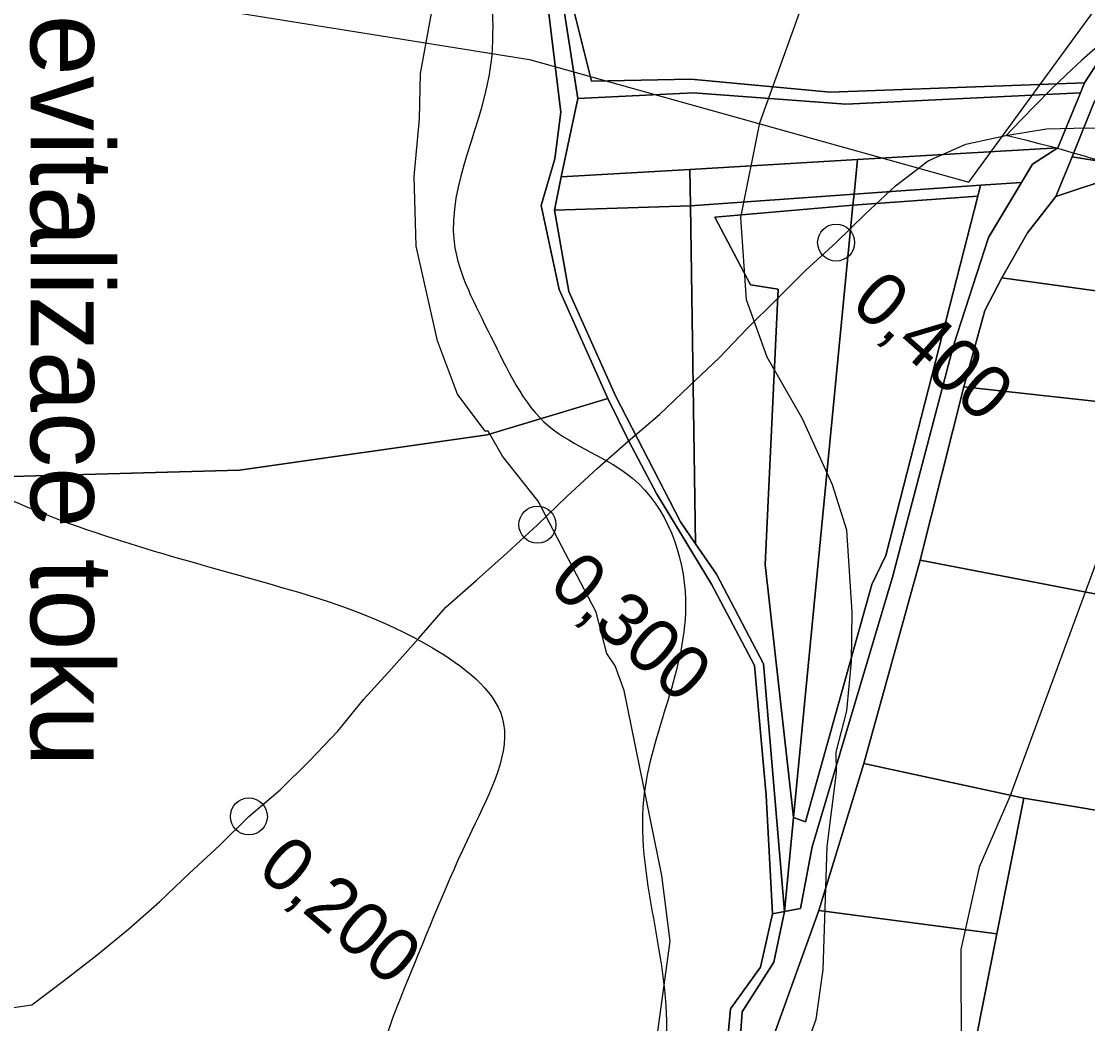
# Model space of a CAD drawing. Extents: x -510989 to -501240, y -1184665 to -1176098.
# Drawn here: x -503338.7 to -503079.2, y -1181320.1 to -1181076.3 of the extents above; entities that cross this region are included whole.
import ezdxf

# ---------------------------------------------------------------- set-up
doc = ezdxf.new("R2010")
doc.units = 0
for name, color, linetype in [('lesni_pozemek', 7, 'Continuous'), ('NAVRH_revitalizace_toku', 7, 'Continuous'), ('NAVRH_rozvodnice', 7, 'Continuous'), ('ostatni_plocha_x_neplodna_puda', 7, 'Continuous'), ('ostatni_plocha_x_ostatni_komunikace', 7, 'Continuous'), ('STAV_systematicke_odvodneni', 7, 'Continuous'), ('STAV_zaplavove_uzemi', 7, 'Continuous'), ('trasovani_toku', 7, 'Continuous'), ('trvaly_travni_porost', 7, 'Continuous'), ('vrstevnice_01', 7, 'Continuous'), ('vrstevnice_02', 7, 'Continuous'), ('vrstevnice_03', 7, 'Continuous')]:
    doc.layers.add(name, color=color, linetype=linetype)

msp = doc.modelspace()

# ---------------------------------------------------------------- linework, layer by layer
at = {"layer": 'lesni_pozemek'}
msp.add_lwpolyline([(-503072.01, -1181113.91), (-503086.93, -1181118.9), (-503082.97, -1181109.21), (-503069.95, -1181111.34)], dxfattribs=at)
at = {"layer": 'NAVRH_rozvodnice'}
for centre, radius, start, end in [((-502857.67, -1181328.99), 329.94, 80.0551, 137.0302), ((-503170.9, -1181417.53), 321.56, 45.5457, 77.0967)]:
    msp.add_arc(centre, radius, start, end, dxfattribs=at)
at = {"layer": 'ostatni_plocha_x_neplodna_puda'}
for points in [[(-503072.15, -1181087.4), (-503059.01, -1181089.17), (-503032.24, -1181097.04), (-503016.55, -1181103.11), (-503000.88, -1181107.35), (-502981.08, -1181109.15), (-502948.46, -1181109.19), (-502952.45, -1181118.86), (-502958.07, -1181114.07), (-502968.32, -1181124.91), (-502970.57, -1181118.57), (-502997.65, -1181119.89), (-503015.55, -1181110.5), (-503032.65, -1181110.11), (-503055.38, -1181107.07), (-503069.95, -1181111.34), (-503082.97, -1181109.21), (-503077.71, -1181096.09)], [(-503095.31, -1181115.47), (-503103.31, -1181128.87), (-503111.86, -1181155.16), (-503126.7, -1181211.48), (-503146.24, -1181277.03), (-503149.09, -1181292.04), (-503153, -1181292.81), (-503150.78, -1181269.92), (-503147.88, -1181271), (-503131.75, -1181213.27), (-503128.29, -1181206.19), (-503105.97, -1181118.84), (-503105.28, -1181116.12)]]:
    msp.add_lwpolyline(points, close=True, dxfattribs=at)
at = {"layer": 'ostatni_plocha_x_ostatni_komunikace'}
msp.add_lwpolyline([(-503200.19, -1181047.19), (-503198.36, -1181046.31), (-503204.52, -1181072.68), (-503199.91, -1181090.81), (-503175.74, -1181090.38), (-503141.87, -1181093.55), (-503079.99, -1181091.26), (-503080.99, -1181093.7), (-503138.04, -1181096.45), (-503175.09, -1181093.71), (-503203.3, -1181095.02), (-503206.83, -1181072.2)], close=True, dxfattribs=at)
for points in [[(-503221.24, -1181475.86), (-503212.93, -1181442.82), (-503205.36, -1181416.42), (-503190.28, -1181383.51), (-503177.87, -1181366.63), (-503167.3, -1181340.61), (-503164.05, -1181327.65), (-503163.27, -1181317.15), (-503155.61, -1181305.07), (-503153, -1181292.81), (-503149.09, -1181292.04), (-503146.24, -1181277.03), (-503126.7, -1181211.48), (-503111.86, -1181155.16), (-503103.31, -1181128.87), (-503095.31, -1181115.47), (-503092.65, -1181111.01), (-503086.47, -1181107.05), (-503080.99, -1181093.7), (-503079.99, -1181091.26), (-503059.93, -1181060.27)], [(-503077.71, -1181096.09), (-503082.97, -1181109.21), (-503086.93, -1181118.9), (-503093.82, -1181127.69), (-503100.08, -1181138.65), (-503104.25, -1181146.64), (-503109.32, -1181165.2), (-503119.96, -1181207.36), (-503133.7, -1181256.8), (-503144.63, -1181292.52), (-503156.98, -1181326.73), (-503174.81, -1181371.25), (-503195.62, -1181405.29), (-503207.84, -1181436.11), (-503211.9, -1181457.31)], [(-503233.82, -1181452.42), (-503232.42, -1181445.04), (-503217.22, -1181418.23), (-503214.95, -1181414.23), (-503206.78, -1181399.82), (-503198.19, -1181387.86), (-503180.67, -1181365.81), (-503172.33, -1181347.21), (-503167.24, -1181328.79), (-503166.09, -1181316.41), (-503158.79, -1181306.33), (-503155.9, -1181293.36), (-503153, -1181292.81), (-503155.61, -1181305.07), (-503163.27, -1181317.15), (-503164.05, -1181327.65), (-503167.3, -1181340.61), (-503177.87, -1181366.63), (-503190.28, -1181383.51), (-503203.23, -1181400.3), (-503215.73, -1181421.23), (-503224.42, -1181435.77), (-503229.76, -1181444.7), (-503231.29, -1181452.8)]]:
    msp.add_lwpolyline(points, dxfattribs=at)
at = {"layer": 'STAV_systematicke_odvodneni'}
for p, q in [((-503367.73, -1181061.1), (-503215.05, -1181085.58)), ((-503108.12, -1181115.39), (-503077.8, -1181073.87)), ((-503215.05, -1181085.58), (-503108.12, -1181115.39))]:
    msp.add_line(p, q, dxfattribs=at)
at = {"layer": 'STAV_zaplavove_uzemi'}
for points in [[(-502723.47, -1180576.88), (-502750.97, -1180610.73), (-502772.12, -1180647.75), (-502783.76, -1180692.17), (-502790.11, -1180735.54), (-502816.55, -1180769.39), (-502838.76, -1180789.49), (-502880.02, -1180813.82), (-502947.71, -1180825.45), (-502980.5, -1180833.91), (-503008.01, -1180838.14), (-503027.04, -1180827.57), (-503058.78, -1180840.26), (-503097.92, -1180865.65), (-503133.88, -1180877.28), (-503224.85, -1180888.92), (-503331.68, -1180909.01), (-503349.66, -1180914.3), (-503380.34, -1180944.98), (-503395.15, -1180996.81), (-503404.67, -1181054.99), (-503414.18, -1181088.83), (-503405.74, -1181137.71), (-503341.21, -1181192.71), (-503275.63, -1181213.86), (-503238.61, -1181228.67), (-503221.69, -1181245.6), (-503229.09, -1181273.1), (-503244.96, -1181310.12), (-503251.3, -1181333.39), (-503243.9, -1181363.01), (-503246.02, -1181393.68), (-503244.96, -1181433.88), (-503251.3, -1181477.25), (-503261.88, -1181518.5), (-503269.29, -1181530.14), (-503299, -1181579.21), (-503326.93, -1181610.62), (-503351.36, -1181638.55), (-503381.61, -1181666.47), (-503397.91, -1181682.76), (-503420.01, -1181721.16), (-503428.16, -1181736.28), (-503464.23, -1181735.12), (-503497.97, -1181758.39), (-503482.84, -1181800.28), (-503460.74, -1181841), (-503407.53, -1181883.86), (-503369.52, -1181914.83), (-503348.4, -1181945.81), (-503334.32, -1181976.78), (-503286.45, -1182017.61), (-503224.5, -1182073.92), (-503185.08, -1182121.79), (-503159.74, -1182180.92), (-503125.16, -1182269.48), (-503118.18, -1182319.52), (-503118.18, -1182384.67), (-503122.84, -1182470.78), (-503133.31, -1182562.7), (-503147.27, -1182666.25), (-503152.24, -1182800.82), (-503140.98, -1182878.25), (-503110, -1182947.24), (-503050.82, -1183014.1), (-502950.75, -1183132.78), (-502862.33, -1183242.16), (-502789.02, -1183301.5), (-502594.33, -1183372.67), (-502552.52, -1183394.35), (-502521.54, -1183433.06), (-502481.28, -1183546.12), (-502442.56, -1183663.81), (-502399.2, -1183755.19), (-502318.67, -1183838.81), (-502270.66, -1183889.92), (-502173.29, -1183977.22)], [(-502250.32, -1184002.61), (-502355.07, -1183875.41), (-502442.37, -1183790.61), (-502477.29, -1183700.82), (-502532.16, -1183578.61), (-502567.08, -1183448.91), (-502626.05, -1183402.34), (-502705.41, -1183380.59), (-502814.2, -1183349.87), (-502882.03, -1183297.39), (-502931.95, -1183237.24), (-503042.02, -1183107.97), (-503139.64, -1183018.94), (-503222.14, -1182957.59), (-503308.56, -1182839.96), (-503316.24, -1182784.92), (-503330.32, -1182756.77), (-503348.24, -1182719.65), (-503334.16, -1182651.82), (-503323.92, -1182595.5), (-503313.68, -1182526.39), (-503294.1, -1182480.5), (-503251.86, -1182396.03), (-503229.34, -1182314.37), (-503216.1, -1182227.15), (-503242.43, -1182174.5), (-503271.86, -1182129.59), (-503287.34, -1182081.58), (-503343.88, -1182028.1), (-503361.79, -1182008.91), (-503396.35, -1181952.59), (-503442.43, -1181933.39), (-503497.46, -1181888.6), (-503525.62, -1181860.44), (-503528.18, -1181837.4), (-503548.66, -1181767.01), (-503558.9, -1181729.89), (-503576.82, -1181682.53), (-503578.1, -1181621.1), (-503567.86, -1181572.46), (-503552.5, -1181536.63), (-503538.04, -1181458.36), (-503518.33, -1181411.9), (-503509.88, -1181341.51), (-503497.21, -1181207.63), (-503499.77, -1181097.56), (-503498.02, -1181031.35), (-503510.82, -1180970.85), (-503549.22, -1180952.23), (-503571.32, -1180940.6), (-503605.07, -1180937.11), (-503651.61, -1180939.44), (-503671.39, -1180917.33), (-503679.53, -1180892.89), (-503713.27, -1180871.95), (-503727.24, -1180859.15), (-503734.22, -1180833.55), (-503728.4, -1180799.81), (-503741.2, -1180770.72), (-503722.82, -1180725.17), (-503721.54, -1180703.41), (-503731.78, -1180697.01), (-503767.61, -1180699.57), (-503790.65, -1180697.01), (-503817.53, -1180697.01), (-503861.04, -1180686.77), (-503889.2, -1180675.25), (-503900.72, -1180668.85), (-503953.2, -1180679.09), (-503997.99, -1180697.01), (-504063.27, -1180722.61), (-504109.34, -1180749.49), (-504142.62, -1180776.36), (-504177.18, -1180796.84), (-504211.73, -1180817.32), (-504414.98, -1180961.5), (-504472.7, -1180998.11), (-504544.51, -1181068.5), (-504600.82, -1181143.12), (-504621.94, -1181196.62), (-504641.65, -1181267.01), (-504660.25, -1181350.62), (-504634.7, -1181398.32), (-504617.66, -1181447.72), (-504600.62, -1181492.01), (-504587, -1181548.23), (-504592.11, -1181628.29), (-504569.96, -1181682.81), (-504568.26, -1181664.07), (-504554.63, -1181621.48), (-504547.82, -1181597.63)], [(-502765.18, -1180820.83), (-502819.12, -1180854.68), (-502855.09, -1180856.79), (-502878.36, -1180851.5), (-502911.15, -1180848.33), (-502954.52, -1180870.54), (-502984.14, -1180869.48), (-503005.29, -1180861.02), (-503048.66, -1180872.66), (-503074.04, -1180895.93), (-503100.49, -1180910.74), (-503124.82, -1180934.01), (-503148.09, -1180961.51), (-503167.13, -1180991.13), (-503214.18, -1181039.04), (-503223.14, -1181058.24), (-503224.42, -1181086.39), (-503233.38, -1181129.91), (-503224.42, -1181152.95), (-503210.34, -1181174.71), (-503189.86, -1181187.51), (-503177.06, -1181216.94), (-503187.3, -1181265.58), (-503182.09, -1181326.92), (-503202.22, -1181367.18), (-503223.9, -1181396.6), (-503227, -1181422.93), (-503244.04, -1181475.59), (-503248.68, -1181509.66), (-503278.16, -1181558.16), (-503308.83, -1181601.52), (-503351.14, -1181645.95), (-503365.95, -1181659.7), (-503395.57, -1181685.09), (-503411.43, -1181722.11), (-503422.01, -1181739.03), (-503437.88, -1181747.49), (-503460.09, -1181743.26), (-503481.25, -1181748.55), (-503492.88, -1181761.25), (-503472.79, -1181803.56), (-503443.17, -1181840.58), (-503413.55, -1181857.5), (-503278.84, -1181941.97), (-503242.23, -1181977.17), (-503180.29, -1182027.85), (-503125.38, -1182098.25), (-503088.78, -1182167.23), (-503075.54, -1182217), (-503114.26, -1182162.8), (-503152.97, -1182091.56), (-503197.89, -1182048.2), (-503210.28, -1182032.71), (-503231.96, -1182021.87), (-503259.83, -1182017.22), (-503266.03, -1182021.87), (-503224.21, -1182048.2), (-503199.43, -1182076.07), (-503157.62, -1182114.79), (-503135.94, -1182159.7), (-503118.9, -1182207.71), (-503111.16, -1182251.07), (-503108.24, -1182409.43), (-503115.92, -1182478.55), (-503128.72, -1182603.98), (-503131.28, -1182696.13), (-503104.4, -1182780.6), (-503071.45, -1182869.91), (-503052.71, -1182886.94), (-502977.76, -1182944.86), (-502838.07, -1183047.07), (-502664.31, -1183174.84), (-502563.8, -1183270.24), (-502485.44, -1183353.71), (-502446.26, -1183432.07), (-502383.48, -1183571.46), (-502315.46, -1183658.04), (-502253.62, -1183724), (-502158.8, -1183808.51), (-502045.43, -1183923.94), (-501930, -1184016.7), (-501793.89, -1184089.91), (-501746.5, -1184127.32), (-501709.09, -1184197.15)], [(-502226.81, -1183999.33), (-502311.75, -1183908.57), (-502419.96, -1183792.22), (-502451.37, -1183739.86), (-502483.95, -1183647.94), (-502521.19, -1183547.88), (-502550.27, -1183461.78), (-502572.38, -1183429.2), (-502656.85, -1183386.44), (-502768.21, -1183357), (-502834.76, -1183325), (-502889.79, -1183272.53), (-502938.43, -1183213.65), (-503042.23, -1183094.94), (-503121.07, -1183000.61), (-503188.65, -1182909.1), (-503198.5, -1182830.26), (-503192.9, -1182654.04), (-503169.63, -1182457.41), (-503165.02, -1182331.94), (-503174.64, -1182244.43), (-503211.18, -1182165.58), (-503248.68, -1182104.04), (-503298.6, -1182058.14), (-503358.04, -1182010.06), (-503388.64, -1181959.36), (-503422.73, -1181920.9), (-503472.56, -1181875.44), (-503525.05, -1181800.26), (-503528.23, -1181753.72), (-503520.82, -1181644.77), (-503514.48, -1181592.94), (-503470.14, -1181471.68), (-503458.61, -1181430.33), (-503465.34, -1181377.45), (-503493.67, -1181297.01), (-503493.67, -1181272.57), (-503489.02, -1181233.01), (-503455.28, -1181146.91), (-503458.77, -1181102.69), (-503461.1, -1181050.33), (-503461.1, -1181016.59), (-503465.75, -1180995.65), (-503478.55, -1180979.36)]]:
    msp.add_spline(points, degree=3, dxfattribs=at)
at = {"layer": 'trasovani_toku'}
for p, q in [((-503099.1, -1181104.09), (-503089.23, -1181102.47)), ((-503089.23, -1181102.47), (-503079.23, -1181102.22)), ((-503079.23, -1181102.22), (-503069.23, -1181102.31)), ((-503118.01, -1181110.22), (-503108.88, -1181106.13)), ((-503108.88, -1181106.13), (-503099.1, -1181104.09)), ((-503125.98, -1181116.26), (-503118.01, -1181110.22)), ((-503133.28, -1181123.09), (-503125.98, -1181116.26)), ((-503140.42, -1181130.1), (-503133.28, -1181123.09)), ((-503147.83, -1181136.81), (-503140.42, -1181130.1)), ((-503154.89, -1181143.9), (-503147.83, -1181136.81)), ((-503161.99, -1181150.93), (-503154.89, -1181143.9)), ((-503168.9, -1181158.16), (-503161.99, -1181150.93)), ((-503176.19, -1181165.01), (-503168.9, -1181158.16)), ((-503183.42, -1181171.92), (-503176.19, -1181165.01)), ((-503191.06, -1181178.37), (-503183.42, -1181171.92)), ((-503198.53, -1181185.02), (-503191.06, -1181178.37)), ((-503205.9, -1181191.78), (-503198.53, -1181185.02)), ((-503213.11, -1181198.7), (-503205.9, -1181191.78)), ((-503220.44, -1181205.51), (-503213.11, -1181198.7)), ((-503227.91, -1181212.16), (-503220.44, -1181205.51)), ((-503235.41, -1181218.77), (-503227.91, -1181212.16)), ((-503241.99, -1181226.3), (-503235.41, -1181218.77)), ((-503248.64, -1181233.77), (-503241.99, -1181226.3)), ((-503255.39, -1181241.14), (-503248.64, -1181233.77)), ((-503261.71, -1181248.9), (-503255.39, -1181241.14)), ((-503268.61, -1181256.14), (-503261.71, -1181248.9)), ((-503275.74, -1181263.15), (-503268.61, -1181256.14)), ((-503283.33, -1181269.65), (-503275.74, -1181263.15)), ((-503290.44, -1181276.69), (-503283.33, -1181269.65)), ((-503297.78, -1181283.48), (-503290.44, -1181276.69)), ((-503305.02, -1181290.37), (-503297.78, -1181283.48)), ((-503312.55, -1181296.96), (-503305.02, -1181290.37)), ((-503320.28, -1181303.31), (-503312.55, -1181296.96)), ((-503328.16, -1181309.46), (-503320.28, -1181303.31)), ((-503336.18, -1181315.44), (-503328.16, -1181309.46)), ((-503346.06, -1181316.95), (-503336.18, -1181315.44))]:
    msp.add_line(p, q, dxfattribs=at)
for centre in [(-503140.42, -1181130.1), (-503213.11, -1181198.7), (-503283.33, -1181269.65)]:
    msp.add_circle(centre, 4.5, dxfattribs=at)
at = {"layer": 'trvaly_travni_porost'}
for points in [[(-503310.35, -1181020.37), (-503284.14, -1181023.39), (-503257.61, -1181034.28), (-503204.58, -1181045.82), (-503210.74, -1181070.94), (-503208.22, -1181091.76), (-503207.41, -1181098.42), (-503208.9, -1181109.72), (-503212.17, -1181121.1), (-503207.83, -1181141.47), (-503195.98, -1181167.98), (-503225.33, -1181176.87), (-503285.6, -1181185.44), (-503340.98, -1181186.99), (-503365.2, -1181184.43), (-503362.4, -1181132.83), (-503359.78, -1181110.87), (-503362.97, -1181099.15), (-503369.04, -1181079.69), (-503380.73, -1181051.07), (-503378.78, -1181039.54), (-503364.22, -1181029.33), (-503332.97, -1181023.3)], [(-503198.36, -1181046.31), (-503149.81, -1181048.43), (-503082.05, -1181053.14), (-503054.86, -1181054.47), (-503059.93, -1181060.27), (-503079.99, -1181091.26), (-503141.87, -1181093.55), (-503175.74, -1181090.38), (-503199.91, -1181090.81), (-503204.52, -1181072.68)], [(-503203.3, -1181095.02), (-503175.09, -1181093.71), (-503138.04, -1181096.45), (-503080.99, -1181093.7), (-503086.47, -1181107.05), (-503135.24, -1181109.91), (-503175.98, -1181112.29), (-503207.37, -1181114.13)], [(-503086.47, -1181107.05), (-503092.65, -1181111.01), (-503095.31, -1181115.47), (-503105.28, -1181116.12), (-503136.06, -1181118.31), (-503135.24, -1181109.91)], [(-503135.24, -1181109.91), (-503136.06, -1181118.31), (-503175.85, -1181121.15), (-503175.98, -1181112.29)], [(-503038.78, -1181112.95), (-502999.16, -1181126.47), (-502979.9, -1181128.88), (-502958.32, -1181126.99), (-502946.54, -1181130.44), (-502927.36, -1181141.05), (-502913.69, -1181150.65), (-502915.06, -1181164.18), (-503100.08, -1181138.65), (-503093.82, -1181127.69), (-503086.93, -1181118.9), (-503072.01, -1181113.91), (-503054.02, -1181111.27)], [(-503175.98, -1181112.29), (-503175.85, -1181121.15), (-503208.96, -1181122.2), (-503207.37, -1181114.13)], [(-503105.28, -1181116.12), (-503105.97, -1181118.84), (-503136.33, -1181121.03), (-503136.06, -1181118.31)], [(-503136.33, -1181121.03), (-503169.94, -1181123.9), (-503161.24, -1181140.35), (-503154.5, -1181141.46), (-503157.67, -1181208.4), (-503150.78, -1181269.92), (-503153, -1181292.81), (-503158.08, -1181232.52), (-503169.55, -1181210.73), (-503174.61, -1181203.32), (-503175.85, -1181121.15), (-503136.06, -1181118.31)], [(-503136.33, -1181121.03), (-503105.97, -1181118.84), (-503128.29, -1181206.19), (-503131.75, -1181213.27), (-503147.88, -1181271), (-503150.78, -1181269.92)], [(-503208.96, -1181122.2), (-503175.85, -1181121.15), (-503174.61, -1181203.32), (-503178.32, -1181197.99), (-503194.04, -1181167.51), (-503205.49, -1181141.97)], [(-503169.94, -1181123.9), (-503136.33, -1181121.03), (-503150.78, -1181269.92), (-503157.67, -1181208.4), (-503154.5, -1181141.46), (-503161.24, -1181140.35)], [(-503100.08, -1181138.65), (-502915.06, -1181164.18), (-502918.39, -1181191.18), (-502933.5, -1181189.73), (-503013.49, -1181175.74), (-503109.32, -1181165.2), (-503104.25, -1181146.64)], [(-503109.32, -1181165.2), (-503013.49, -1181175.74), (-502933.5, -1181189.73), (-502918.39, -1181191.18), (-502875.63, -1181196.29), (-502839.27, -1181200.04), (-502819.19, -1181205.16), (-502842.34, -1181264.56), (-502879.32, -1181264.31), (-502908.43, -1181251.73), (-502915.33, -1181250.19), (-502968.54, -1181236.72), (-503021.88, -1181226.19), (-503119.96, -1181207.36)], [(-503119.96, -1181207.36), (-503021.88, -1181226.19), (-502968.54, -1181236.72), (-502915.33, -1181250.19), (-502921.82, -1181292.64), (-502931.76, -1181291.16), (-502939.3, -1181289.21), (-502948.78, -1181287.65), (-502976.72, -1181280.93), (-502997.34, -1181276.1), (-503012.58, -1181275.47), (-503042.75, -1181272.67), (-503063.22, -1181270.49), (-503094.77, -1181265.25), (-503133.7, -1181256.8)], [(-503094.77, -1181265.25), (-503101.29, -1181298.23), (-503144.63, -1181292.52), (-503133.7, -1181256.8)], [(-503094.77, -1181265.25), (-503063.22, -1181270.49), (-503042.75, -1181272.67), (-503047.27, -1181306.07), (-503070.4, -1181375.07), (-503105.82, -1181459.38), (-503114.12, -1181477.18), (-503133.68, -1181461.89), (-503159.31, -1181451.22), (-503131.85, -1181396.72), (-503118.58, -1181365.48), (-503112.52, -1181347.51), (-503107.91, -1181331.33), (-503101.29, -1181298.23)], [(-503101.29, -1181298.23), (-503107.91, -1181331.33), (-503156.98, -1181326.73), (-503144.63, -1181292.52)]]:
    msp.add_lwpolyline(points, close=True, dxfattribs=at)
for points in [[(-503206.83, -1181072.2), (-503203.3, -1181095.02), (-503207.37, -1181114.13), (-503208.96, -1181122.2), (-503205.49, -1181141.97), (-503194.04, -1181167.51), (-503178.32, -1181197.99), (-503174.61, -1181203.32), (-503169.55, -1181210.73), (-503158.08, -1181232.52), (-503153, -1181292.81), (-503155.9, -1181293.36), (-503157.45, -1181264.6), (-503160.27, -1181232.92), (-503170.71, -1181213.15), (-503184.11, -1181191.15), (-503190.75, -1181178.58), (-503195.98, -1181167.98), (-503207.83, -1181141.47), (-503212.17, -1181121.1), (-503208.9, -1181109.72), (-503207.41, -1181098.42), (-503208.22, -1181091.76), (-503210.74, -1181070.94)], [(-503340.98, -1181186.99), (-503285.6, -1181185.44), (-503225.33, -1181176.87), (-503195.98, -1181167.98), (-503190.75, -1181178.58), (-503184.11, -1181191.15), (-503170.71, -1181213.15), (-503160.27, -1181232.92), (-503157.45, -1181264.6), (-503155.9, -1181293.36), (-503158.79, -1181306.33), (-503166.09, -1181316.41), (-503167.24, -1181328.79), (-503172.33, -1181347.21), (-503180.67, -1181365.81), (-503198.19, -1181387.86), (-503206.78, -1181399.82), (-503214.95, -1181414.23), (-503217.22, -1181418.23), (-503232.53, -1181422.01), (-503253.26, -1181420.45), (-503318.98, -1181394.64), (-503319.57, -1181398.56), (-503360.98, -1181503.08)]]:
    msp.add_lwpolyline(points, dxfattribs=at)
at = {"layer": 'vrstevnice_01'}
for points in [[(-503097.84, -1181264.07), (-503076.41, -1181206), (-503073.09, -1181189), (-503072.59, -1181175), (-503069.31, -1181158), (-503064.81, -1181143), (-503046.5, -1181114), (-503040.41, -1181100), (-503037.59, -1181086), (-503031.59, -1181066)], [(-503097.84, -1181264.07), (-503105.59, -1181282), (-503110.09, -1181302), (-503110, -1181328), (-503111.69, -1181339), (-503115.31, -1181348), (-503126.59, -1181369), (-503138, -1181418), (-503144.31, -1181436), (-503147.81, -1181442), (-503152.31, -1181446), (-503180.19, -1181465), (-503192.81, -1181484), (-503206.41, -1181512), (-503217.72, -1181531.45)]]:
    msp.add_lwpolyline(points, dxfattribs=at)
at = {"layer": 'vrstevnice_02'}
msp.add_lwpolyline([(-503150.69, -1181334), (-503145.31, -1181319), (-503143.59, -1181307), (-503142.59, -1181277), (-503140.31, -1181259), (-503140.41, -1181254), (-503137.81, -1181244), (-503136.69, -1181232), (-503136.5, -1181220), (-503137.81, -1181200), (-503141.31, -1181189), (-503148.59, -1181173), (-503157.19, -1181158), (-503162.19, -1181144), (-503163.59, -1181124), (-503159, -1181101), (-503148.19, -1181071)], dxfattribs=at)
at = {"layer": 'vrstevnice_03'}
msp.add_lwpolyline([(-503183.81, -1181322), (-503180.81, -1181300), (-503182.81, -1181284), (-503192, -1181239), (-503194.19, -1181233), (-503196.19, -1181230), (-503198.81, -1181220), (-503212.91, -1181193), (-503221.59, -1181182), (-503225.09, -1181176), (-503225.81, -1181176), (-503232.59, -1181167), (-503237.41, -1181154), (-503242.59, -1181131), (-503243.09, -1181114), (-503241.81, -1181100), (-503241.59, -1181089), (-503237.19, -1181065)], dxfattribs=at)

# ---------------------------------------------------------------- texts
at = {"layer": 'NAVRH_revitalizace_toku'}
msp.add_text('Revitalizace toku', height=20, rotation=270, dxfattribs=at).set_placement((-503336.43, -1181055.36))
at = {"layer": 'trasovani_toku'}
for s, rotation, p in [('0,400', 318.6023, (-503137.33, -1181145.63)), ('0,300', 318.8085, (-503210.88, -1181213.93)), ('0,200', 319.6381, (-503281.77, -1181283.19))]:
    msp.add_text(s, height=13, rotation=rotation, dxfattribs=at).set_placement(p)

doc.saveas('drawing.dxf')
